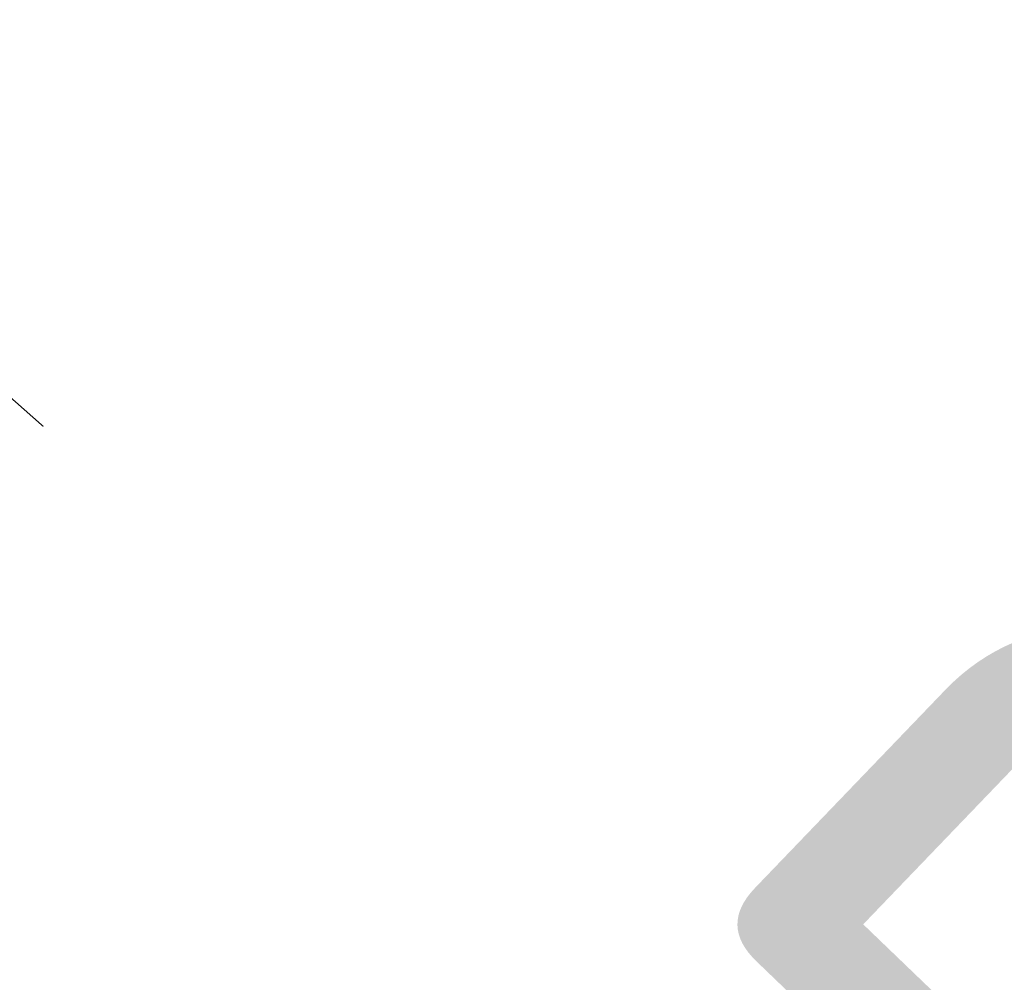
# Model space of a CAD drawing. Header units: metres. Extents: x 163628 to 168255, y 402691 to 405367.
# Tile 266 of 656: x 165502.253 to 165502.724, y 403943.683 to 403944.143. Entities that reach past the tile are written whole.
import ezdxf
from ezdxf import colors
from ezdxf.entities.mleader import LeaderData, LeaderLine
from ezdxf.math import Vec2, Vec3

# ---------------------------------------------------------------- set-up
doc = ezdxf.new("R2010")
doc.units = ezdxf.units.M
doc.layers.add('X-CA190022.004-UO-BBM_bebording bebakening markering_v0.1$0$X-XX-AL-T25', color=7, linetype='Continuous', lineweight=25)
doc.layers.add('X-CA190022.004-UO-KAD_Percelen$0$B-WE-KG-GRENS_PERCEEL-GV', color=150, linetype='Continuous', lineweight=9)
doc.styles.add('X-CA190022.004-UO-BBM_bebording bebakening markering_v0.1$0$NLCS-ISO-M200-T25', font='NLCS-ISO.ttf', dxfattribs={"height": 0.5})

# ---------------------------------------------------------------- blocks, each defined once
blk = doc.blocks.new('X-CA190022.004-UO-BBM_bebording bebakening markering_v0.1$0$_Dot')
at = {"color": 0, "linetype": 'ByBlock', "const_width": 0.5}
blk.add_lwpolyline([(-0.25, 0, 1), (0.25, 0, 1)], format="xyb", close=True, dxfattribs=at)

msp = doc.modelspace()

# ---------------------------------------------------------------- linework, layer by layer
at = {"layer": 'X-CA190022.004-UO-KAD_Percelen$0$B-WE-KG-GRENS_PERCEEL-GV', "flags": 128}
msp.add_lwpolyline([(165450.79, 403994.24), (165458.1, 403985.84), (165465.94, 403977.9), (165485.47, 403959.11), (165489.71, 403955.04), (165500.126, 403945.838), (165504.3, 403942.15), (165507.8, 403939), (165513.006, 403935.006), (165525.447, 403925.461), (165529.8, 403922.245), (165546.98, 403918.48), (165534.04, 403930.46), (165523.606, 403940.115), (165516.49, 403946.7), (165508.07, 403954.49), (165478.67, 403980.52), (165474.61, 403984.58), (165470.55, 403988.64), (165461.44, 403999.01)], dxfattribs=at)
msp.add_lwpolyline([(165494.566, 403939.736), (165497.079, 403937.449), (165504.3, 403942.15), (165500.126, 403945.838)], close=True, dxfattribs=at)

# ---------------------------------------------------------------- next in the draw order: leaders
at = {"layer": 'X-CA190022.004-UO-BBM_bebording bebakening markering_v0.1$0$X-XX-AL-T25'}
ml = msp.add_multileader_mtext('Standard', dxfattribs=at)
ml.set_content('Bebording handhaven', color=256, style='X-CA190022.004-UO-BBM_bebording bebakening markering_v0.1$0$NLCS-ISO-M200-T25')
ml.set_leader_properties(color=256, linetype='ByLayer', lineweight=-1)
ml.set_arrow_properties(name='X-CA190022.004-UO-BBM_bebording bebakening markering_v0.1$0$_Dot')
ml.build(insert=Vec2(0, 0))
ml.multileader.update_dxf_attribs({"text_left_attachment_type": 5, "text_right_attachment_type": 5, "dogleg_length": 0.5, "arrow_head_size": 0.2})
ctx = ml.context
ctx.base_point, ctx.char_height, ctx.arrow_head_size, ctx.landing_gap_size, ctx.plane_origin, ctx.plane_x_axis, ctx.plane_y_axis = Vec3(165498.65044, 403938.88906), 0.5, 0.2, 0.18, Vec3(165514.91917, 403944.70736), Vec3(0.692899, 0.721035), Vec3(-0.721035, 0.692899)
ctx.left_attachment, ctx.right_attachment = 5, 5
notes = []
notes.append((ctx, [(1, (1, 1, 0), (165503.6116, 403944.05167), (-0.692899, -0.721035), 0.5, [(0, [(165505.57095, 403944.08952)], 0, [])])]))
ctx.mtext.insert, ctx.mtext.text_direction, ctx.mtext.rotation, ctx.mtext.flow_direction = Vec3(165498.30649, 403939.46923), Vec3(0.692899, 0.721035), 0.805295, 5
ctx.mtext.has_bg_fill, ctx.mtext.bg_color, ctx.mtext.bg_scale_factor, ctx.mtext.bg_transparency, ctx.mtext.use_window_bg_color = 1, -1027028792, 1.5, 0, 1
for ctx, leaders in notes:
    for number, flags, end, landing, length, lines in leaders:
        leader = LeaderData()
        leader.index, (leader.has_last_leader_line, leader.has_dogleg_vector, leader.attachment_direction) = number, flags
        leader.last_leader_point, leader.dogleg_vector, leader.dogleg_length = Vec3(end), Vec3(landing), length
        for number, points, colour, breaks in lines:
            line = LeaderLine()
            line.index, line.vertices, line.color, line.breaks = number, Vec3.list(points), colors.encode_raw_color(colour), breaks
            leader.lines.append(line)
        ctx.leaders.append(leader)

doc.saveas('drawing.dxf')
